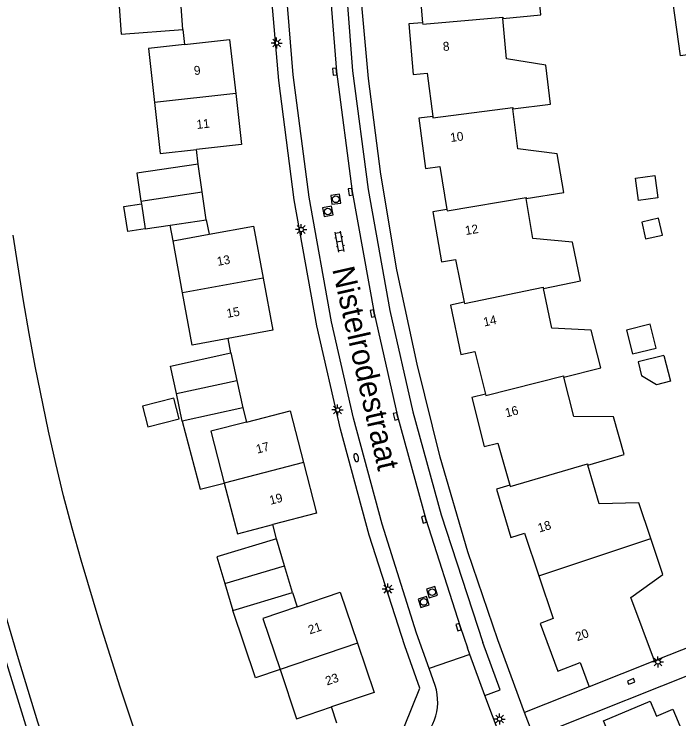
# Model space of a CAD drawing. Extents: x 124000 to 128010, y 398999 to 403000.
# Drawn here: x 127655.9 to 127730.8, y 399624.3 to 399703.7 of the extents above; entities that cross this region are included whole.
import ezdxf

# ---------------------------------------------------------------- set-up
doc = ezdxf.new("R2010")
doc.units = 0
for name, color, linetype in [('gg-afsc-hekwerk', 7, 'Continuous'), ('gg-afsc-muur', 7, 'Continuous'), ('gg-anno-huisnummerreeks BGT', 7, 'Continuous'), ('gg-anno-openbare ruimte label', 7, 'Continuous'), ('gg-bbg-bijgebouw', 7, 'Continuous'), ('gg-bbg-gedigitaliseerde bijgebouw', 7, 'Continuous'), ('gg-bbg-hoofdgebouw', 7, 'Continuous'), ('gg-bbg-luifel en loopbrug', 7, 'Continuous'), ('gg-bbg-tussenscheiding', 7, 'Continuous'), ('gg-knt-verharding', 7, 'Continuous'), ('gg-knt-verharding nz', 7, 'Continuous'), ('gg-kntw-beschoeiing', 7, 'Continuous'), ('gt-grn-groengrens', 7, 'Continuous'), ('gt-grn-weggrens', 7, 'Continuous'), ('gt-symb-brandkraan', 7, 'Continuous'), ('gt-symb-klinker verharding', 7, 'Continuous'), ('gt-symb-kolk', 7, 'Continuous'), ('gt-symb-lichtmast', 7, 'Continuous'), ('gt-symb-rioolschacht', 7, 'Continuous')]:
    doc.layers.add(name, color=color, linetype=linetype)

# ---------------------------------------------------------------- blocks, each defined once
blk = doc.blocks.new('gt0-LMAST')
at = {"layer": 'gt-symb-lichtmast'}
for p, q in [((-0.182, 0.173), (-0.447, 0.438)), ((-0.005, 0.246), (-0.005, 0.621)), ((0.172, 0.173), (0.437, 0.438)), ((-0.255, -0.004), (-0.63, -0.004)), ((-0.182, -0.181), (-0.447, -0.446)), ((-0.005, -0.254), (-0.005, -0.629)), ((0.437, -0.446), (0.172, -0.181)), ((0.245, -0.004), (0.62, -0.004))]:
    blk.add_line(p, q, dxfattribs=at)
blk.add_circle((-0.005, -0.004), 0.25, dxfattribs=at)
blk = doc.blocks.new('gt0-RS')
at = {"layer": 'gt-symb-rioolschacht'}
blk.add_lwpolyline([(-0.5, -0.5), (0.5, -0.5), (0.5, 0.5), (-0.5, 0.5)], close=True, dxfattribs=at)
blk.add_circle((0, 0), 0.375, dxfattribs=at)
blk = doc.blocks.new('gt0-KOLK')
at = {"layer": 'gt-symb-kolk'}
blk.add_lwpolyline([(0, 0), (0.375, 0), (0.375, 0.4), (-0.375, 0.4), (-0.375, 0), (0, 0)], dxfattribs=at)
blk = doc.blocks.new('gt0-KL1')
at = {"layer": 'gt-symb-klinker verharding'}
for p, q in [((-1.15, 0.3), (1.15, 0.3)), ((-1, -0.3), (-1, 0.3)), ((-0.5, 0.3), (-0.5, 0.45)), ((0, -0.3), (0, 0.3)), ((0.5, 0.3), (0.5, 0.45)), ((1, -0.3), (1, 0.3)), ((-1.15, -0.3), (1.15, -0.3)), ((-0.5, -0.45), (-0.5, -0.3)), ((0.5, -0.45), (0.5, -0.3))]:
    blk.add_line(p, q, dxfattribs=at)
blk = doc.blocks.new('gt0-BR')
at = {"layer": 'gt-symb-brandkraan'}
for centre, radius, start, end in [((-0.244, 0), 0.206, 107.56694, 252.43307), ((0.599, -2.664), 3, 106.89205, 107.56694), ((0, -0.691), 0.938, 73.10799, 106.89205), ((-0.599, -2.664), 3, 72.43309, 73.10799), ((0.244, 0), 0.206, 287.56695, 72.43309), ((0.599, 2.664), 3, 252.43307, 253.10797), ((0, 0.691), 0.938, 253.10797, 286.89206), ((-0.599, 2.664), 3, 286.89206, 287.56695)]:
    blk.add_arc(centre, radius, start, end, dxfattribs=at)

msp = doc.modelspace()

# ---------------------------------------------------------------- linework, layer by layer
at = {"layer": 'gg-afsc-hekwerk'}
msp.add_line((127739.896, 399632.392), (127717.033, 399623.282), dxfattribs=at)
at = {"layer": 'gg-afsc-muur'}
for p, q in [((127674.926, 399701.904), (127675.114, 399700.225)), ((127676.639, 399686.75), (127676.454, 399688.404)), ((127680.31, 399665.5), (127680.009, 399667.132)), ((127685.448, 399644.569), (127685.033, 399646.174)), ((127738.771, 399635.117), (127728.038, 399630.837)), ((127692.257, 399623.825), (127691.643, 399625.646))]:
    msp.add_line(p, q, dxfattribs=at)
at = {"layer": 'gg-bbg-bijgebouw'}
for p, q in [((127674.926, 399701.904), (127674.696, 399705.043)), ((127677.096, 399683.627), (127676.639, 399686.75)), ((127677.554, 399680.504), (127677.096, 399683.627)), ((127670.188, 399682.611), (127670.239, 399682.278)), ((127673.48, 399679.903), (127677.554, 399680.504)), ((127670.662, 399679.487), (127673.48, 399679.903)), ((127680.31, 399665.5), (127680.984, 399662.408)), ((127680.984, 399662.408), (127681.658, 399659.316)), ((127674.845, 399657.84), (127674.179, 399660.936)), ((127681.658, 399659.316), (127674.845, 399657.84)), ((127686.355, 399641.548), (127685.448, 399644.569)), ((127687.262, 399638.526), (127686.355, 399641.548)), ((127679.651, 399639.535), (127680.558, 399636.513)), ((127680.558, 399636.513), (127687.262, 399638.526))]:
    msp.add_line(p, q, dxfattribs=at)
for points in [[(127667.737, 399704.528), (127667.945, 399701.391), (127674.926, 399701.904)], [(127676.639, 399686.75), (127669.713, 399685.735), (127670.188, 399682.611)], [(127674.179, 399660.936), (127673.512, 399664.032), (127680.31, 399665.5)], [(127685.448, 399644.569), (127678.744, 399642.556), (127679.651, 399639.535)]]:
    msp.add_lwpolyline(points, dxfattribs=at)
at = {"layer": 'gg-bbg-gedigitaliseerde bijgebouw'}
msp.add_line((127729.085, 399665.224), (127729.815, 399662.314), dxfattribs=at)
for points in [[(127728.069, 399685.482), (127728.407, 399682.968), (127726.226, 399682.675), (127725.888, 399685.189), (127728.069, 399685.482)], [(127670.662, 399679.487), (127668.706, 399679.19), (127668.282, 399681.981), (127670.239, 399682.278)], [(127727.026, 399678.345), (127728.911, 399678.779), (127728.477, 399680.664), (127726.592, 399680.23), (127727.026, 399678.345)], [(127729.085, 399665.224), (127726.175, 399664.494), (127726.565, 399662.942)], [(127729.815, 399662.314), (127728.263, 399661.925), (127726.565, 399662.942)], [(127670.357, 399659.498), (127670.961, 399657.173), (127674.508, 399658.095), (127673.904, 399660.42), (127670.357, 399659.498)]]:
    msp.add_lwpolyline(points, dxfattribs=at)
at = {"layer": 'gg-bbg-hoofdgebouw'}
for p, q in [((127673.806, 399678.136), (127677.856, 399678.87)), ((127674.888, 399672.267), (127673.806, 399678.136)), ((127728.038, 399630.837), (127720.668, 399627.919))]:
    msp.add_line(p, q, dxfattribs=at)
for points in [[(127710.949, 399703.17), (127715.21, 399703.561), (127714.806, 399707.967), (127710.436, 399708.883), (127710.197, 399713.716), (127708.17, 399713.611), (127708.07, 399715.427), (127702.367, 399715.135), (127702.384, 399714.815), (127702.654, 399714.829), (127702.699, 399713.33), (127699.592, 399713.202), (127699.878, 399707.482), (127701.476, 399707.573), (127701.915, 399702.683)], [(127735.857, 399694.773), (127735.214, 399699.564), (127730.947, 399698.942), (127729.509, 399709.52), (127728.245, 399709.879), (127728.321, 399710.142), (127743.114, 399706.147)], [(127701.915, 399702.683), (127700.343, 399702.545), (127700.846, 399696.857), (127702.44, 399697.002), (127703.06, 399692.131)], [(127712.083, 399693.007), (127716.321, 399693.524), (127715.786, 399697.908), (127711.365, 399698.63), (127710.949, 399703.17)], [(127675.114, 399700.225), (127680.181, 399700.791), (127680.861, 399694.708)], [(127675.114, 399700.225), (127671.028, 399699.768), (127671.707, 399693.699)], [(127680.861, 399694.708), (127681.503, 399688.968), (127676.454, 399688.404)], [(127671.707, 399693.699), (127672.35, 399687.945), (127676.454, 399688.404)], [(127713.591, 399682.875), (127717.803, 399683.572), (127717.083, 399687.927), (127712.637, 399688.481), (127712.083, 399693.007)], [(127703.06, 399692.131), (127701.495, 399691.93), (127702.22, 399686.277), (127703.844, 399686.5), (127704.637, 399681.655)], [(127715.529, 399672.762), (127719.699, 399673.633), (127718.795, 399677.959), (127714.335, 399678.377), (127713.591, 399682.875)], [(127704.637, 399681.655), (127703.081, 399681.384), (127704.023, 399675.758), (127705.63, 399676.029), (127706.588, 399671.224)], [(127677.856, 399678.87), (127682.877, 399679.78), (127683.956, 399673.934)], [(127683.956, 399673.934), (127685.037, 399668.073), (127680.009, 399667.132)], [(127717.829, 399662.772), (127721.984, 399663.81), (127720.913, 399668.078), (127716.459, 399668.308), (127715.529, 399672.762)], [(127680.009, 399667.132), (127675.974, 399666.377), (127674.888, 399672.267)], [(127706.588, 399671.224), (127705.054, 399670.901), (127706.235, 399665.314), (127707.798, 399665.656), (127708.989, 399660.872)], [(127720.532, 399652.883), (127724.618, 399654.069), (127723.394, 399658.311), (127718.928, 399658.358), (127717.829, 399662.772)], [(127708.989, 399660.872), (127707.457, 399660.487), (127708.84, 399654.954), (127710.387, 399655.36), (127711.747, 399650.621)], [(127682.072, 399657.72), (127686.983, 399658.981), (127688.487, 399653.174)], [(127682.072, 399657.72), (127678.052, 399656.688), (127679.567, 399650.859)], [(127688.487, 399653.174), (127689.969, 399647.452), (127685.033, 399646.174)], [(127727.628, 399644.609), (127726.281, 399648.633), (127721.798, 399648.533), (127720.532, 399652.883)], [(127679.567, 399650.859), (127681.053, 399645.143), (127685.033, 399646.174)], [(127711.747, 399650.621), (127710.245, 399650.183), (127711.863, 399644.707), (127713.385, 399645.2), (127715.003, 399640.416)], [(127728.038, 399630.837), (127725.37, 399637.969), (127728.983, 399640.561), (127727.628, 399644.609)], [(127715.003, 399640.416), (127716.63, 399635.605), (127715.151, 399635.024), (127717.147, 399629.686), (127719.653, 399630.635), (127720.668, 399627.919)], [(127687.801, 399636.93), (127692.646, 399638.566), (127694.59, 399632.809)], [(127687.801, 399636.93), (127683.92, 399635.619), (127685.857, 399629.855)], [(127694.59, 399632.809), (127696.46, 399627.272), (127691.643, 399625.646)], [(127685.857, 399629.855), (127687.717, 399624.32), (127691.643, 399625.646)], [(127726.108, 399612.055), (127723.976, 399616.643), (127722.526, 399616.016), (127720.33, 399621.28), (127722.98, 399622.38), (127722.277, 399624.07), (127727.536, 399626.291), (127728.251, 399624.609), (127730.1, 399625.387), (127731.977, 399620.918), (127736.37, 399621.533), (127738.172, 399617.662)]]:
    msp.add_lwpolyline(points, dxfattribs=at)
at = {"layer": 'gg-bbg-luifel en loopbrug'}
for p, q in [((127677.554, 399680.504), (127677.856, 399678.87)), ((127673.806, 399678.136), (127673.48, 399679.903)), ((127681.658, 399659.316), (127682.072, 399657.72)), ((127687.262, 399638.526), (127687.801, 399636.93))]:
    msp.add_line(p, q, dxfattribs=at)
for points in [[(127724.868, 399668.065), (127725.54, 399665.387), (127728.218, 399666.059), (127727.546, 399668.737), (127724.868, 399668.065)], [(127674.845, 399657.84), (127676.843, 399650.151), (127679.567, 399650.859)], [(127685.857, 399629.855), (127683.106, 399628.931), (127680.558, 399636.513)]]:
    msp.add_lwpolyline(points, dxfattribs=at)
at = {"layer": 'gg-bbg-tussenscheiding'}
for p, q in [((127680.861, 399694.708), (127671.707, 399693.699)), ((127670.188, 399682.611), (127677.096, 399683.627)), ((127670.239, 399682.278), (127670.662, 399679.487)), ((127683.956, 399673.934), (127674.888, 399672.267)), ((127674.179, 399660.936), (127680.984, 399662.408)), ((127688.487, 399653.174), (127679.567, 399650.859)), ((127715.003, 399640.416), (127727.628, 399644.609)), ((127679.651, 399639.535), (127686.355, 399641.548)), ((127694.59, 399632.809), (127685.857, 399629.855))]:
    msp.add_line(p, q, dxfattribs=at)
for points in [[(127701.915, 399702.683), (127701.928, 399702.534), (127710.935, 399703.319), (127710.949, 399703.17)], [(127703.06, 399692.131), (127703.079, 399691.982), (127712.065, 399693.156), (127712.083, 399693.007)], [(127704.637, 399681.655), (127704.661, 399681.507), (127713.567, 399683.023), (127713.591, 399682.875)], [(127706.588, 399671.224), (127706.617, 399671.077), (127715.498, 399672.909), (127715.529, 399672.762)], [(127708.989, 399660.872), (127709.025, 399660.726), (127717.793, 399662.918), (127717.829, 399662.772)], [(127711.747, 399650.621), (127711.788, 399650.477), (127720.49, 399653.027), (127720.532, 399652.883)]]:
    msp.add_lwpolyline(points, dxfattribs=at)
at = {"layer": 'gg-knt-verharding'}
for p, q in [((127707.231, 399631.56), (127706.978, 399632.304)), ((127707.231, 399631.56), (127702.66, 399629.971)), ((127708.929, 399626.922), (127707.231, 399631.56)), ((127720.668, 399627.919), (127713.389, 399625.016))]:
    msp.add_line(p, q, dxfattribs=at)
for points in [[(127699.87, 399623.485), (127701.587, 399627.777), (127699.915, 399632.509), (127695.904, 399644.985), (127692.681, 399656.906), (127689.994, 399668.567), (127687.451, 399682.737), (127685.709, 399696.18), (127684.521, 399710.086), (127684.128, 399720.624), (127684.074, 399729.258), (127684.099, 399733.446)], [(127713.389, 399625.016), (127710.372, 399633.216), (127707.02, 399643.117), (127703.904, 399653.776), (127701.296, 399664.257), (127699.028, 399674.866), (127697.221, 399685.629), (127695.805, 399696.405), (127694.848, 399707.179), (127694.322, 399717.237)], [(127702.66, 399629.971), (127701.237, 399633.951), (127697.348, 399646.225), (127694.139, 399658.164), (127691.665, 399669.025), (127689.149, 399683.027), (127687.348, 399696.804), (127686.264, 399710.176), (127686.097, 399713.536)], [(127690.997, 399712.935), (127692.806, 399712.999), (127694.017, 399697.279), (127695.776, 399683.889), (127698.229, 399670.28), (127700.828, 399658.873), (127703.991, 399647.288), (127708.704, 399632.883)], [(127711.261, 399620.881), (127710.646, 399622.345), (127708.929, 399626.922)]]:
    msp.add_lwpolyline(points, dxfattribs=at)
at = {"layer": 'gg-knt-verharding nz'}
msp.add_line((127703.336, 399628.044), (127702.66, 399629.971), dxfattribs=at)
for points in [[(127690.997, 399712.935), (127691.146, 399710.316), (127692.215, 399697.181), (127693.991, 399683.667), (127696.462, 399669.979), (127699.094, 399658.4), (127702.261, 399646.794), (127706.14, 399634.688), (127706.978, 399632.304)], [(127708.929, 399626.922), (127710.638, 399627.588), (127708.704, 399632.883)]]:
    msp.add_lwpolyline(points, dxfattribs=at)
msp.add_arc((127697.726, 399626.249), 5.89, 301.1174, 17.74481, dxfattribs=at)
at = {"layer": 'gg-kntw-beschoeiing'}
for points in [[(127642.558, 399712.04), (127642.705, 399708.292), (127642.903, 399704.546), (127643.153, 399700.803), (127643.456, 399697.064), (127643.813, 399693.344), (127644.227, 399689.63), (127645.182, 399682.217), (127646.296, 399674.807), (127647.548, 399667.42), (127648.87, 399660.061), (127649.584, 399656.392), (127650.379, 399652.739), (127651.256, 399649.102), (127652.214, 399645.485), (127654.235, 399638.281), (127656.345, 399631.11), (127658.554, 399623.97), (127660.733, 399617.316), (127663.768, 399615.67), (127664.443, 399615.917)], [(127670.218, 399620.768), (127667.837, 399627.868), (127665.586, 399635.01), (127663.444, 399642.183), (127662.427, 399645.785), (127661.479, 399649.406), (127660.597, 399653.039), (127659.778, 399656.686), (127658.279, 399664.011), (127657.591, 399667.688), (127656.954, 399671.375), (127655.783, 399678.766)]]:
    msp.add_lwpolyline(points, dxfattribs=at)
at = {"layer": 'gt-grn-groengrens'}
msp.add_lwpolyline([(127666.158, 399614.947), (127663.648, 399614.029), (127659.481, 399616.288), (127652.799, 399637.847), (127649.801, 399648.738), (127648.115, 399656.088), (127646.07, 399667.164), (127643.695, 399682.016), (127641.961, 399696.934), (127641.207, 399708.206), (127641.009, 399713.243)], dxfattribs=at)
at = {"layer": 'gt-grn-weggrens'}
msp.add_line((127714.469, 399622.26), (127713.389, 399625.016), dxfattribs=at)

# ---------------------------------------------------------------- block references
at = {"layer": 'gt-symb-brandkraan', "rotation": 104.6618701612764}
msp.add_blockref('gt0-BR', (127694.437, 399653.709), dxfattribs=at)
at = {"layer": 'gt-symb-klinker verharding', "rotation": 100.14079314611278}
msp.add_blockref('gt0-KL1', (127692.566, 399678.021), dxfattribs=at)
at = {"layer": 'gt-symb-kolk'}
for p, rotation in [((127692.215, 399697.181), 95.96703762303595), ((127693.991, 399683.667), 99.32106071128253), ((127696.462, 399669.979), 101.36613785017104), ((127699.094, 399658.4), 104.00844348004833), ((127702.261, 399646.794), 106.62239613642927), ((127706.14, 399634.688), 108.41683444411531), ((127725.465, 399628.328), 21.226768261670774)]:
    msp.add_blockref('gt0-KOLK', p, dxfattribs=dict(at, rotation=rotation))
at = {"layer": 'gt-symb-lichtmast'}
for p in [(127685.474, 399700.4), (127688.238, 399679.399), (127692.336, 399659.088), (127698, 399638.919), (127728.426, 399630.717), (127710.59, 399624.286)]:
    msp.add_blockref('gt0-LMAST', p, dxfattribs=at)
at = {"layer": 'gt-symb-rioolschacht'}
for p, rotation in [((127692.127, 399682.807), 7.295560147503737), ((127691.237, 399681.439), -169.341638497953), ((127702.974, 399638.567), 17.456558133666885), ((127702.035, 399637.463), 108.12681251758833)]:
    msp.add_blockref('gt0-RS', p, dxfattribs=dict(at, rotation=rotation))

# ---------------------------------------------------------------- texts
at = {"layer": 'gg-anno-huisnummerreeks BGT'}
for s, rotation, p in [('8', 5, (127704.238, 399699.499)), ('9', 6.4, (127676.212, 399696.787)), ('11', 6.4, (127676.5, 399690.717)), ('10', 7.3, (127705.087, 399689.252)), ('12', 9.5, (127706.786, 399678.776)), ('13', 10.5, (127678.846, 399675.301)), ('15', 10.4, (127679.926, 399669.449)), ('14', 12, (127708.861, 399668.479)), ('16', 14, (127711.339, 399658.248)), ('17', 14.5, (127683.296, 399654.162)), ('19', 14.5, (127684.788, 399648.402)), ('18', 16.4, (127715.055, 399645.281)), ('21', 18.7, (127689.212, 399633.804)), ('20', 20.5, (127719.336, 399633.033)), ('23', 18.7, (127691.153, 399628.055))]:
    msp.add_text(s, height=1, rotation=rotation, dxfattribs=at).set_placement(p)
at = {"layer": 'gg-anno-openbare ruimte label'}
msp.add_text('Nistelrodestraat', height=2.5, rotation=282.8, dxfattribs=at).set_placement((127691.717, 399674.943))

doc.saveas('drawing.dxf')
